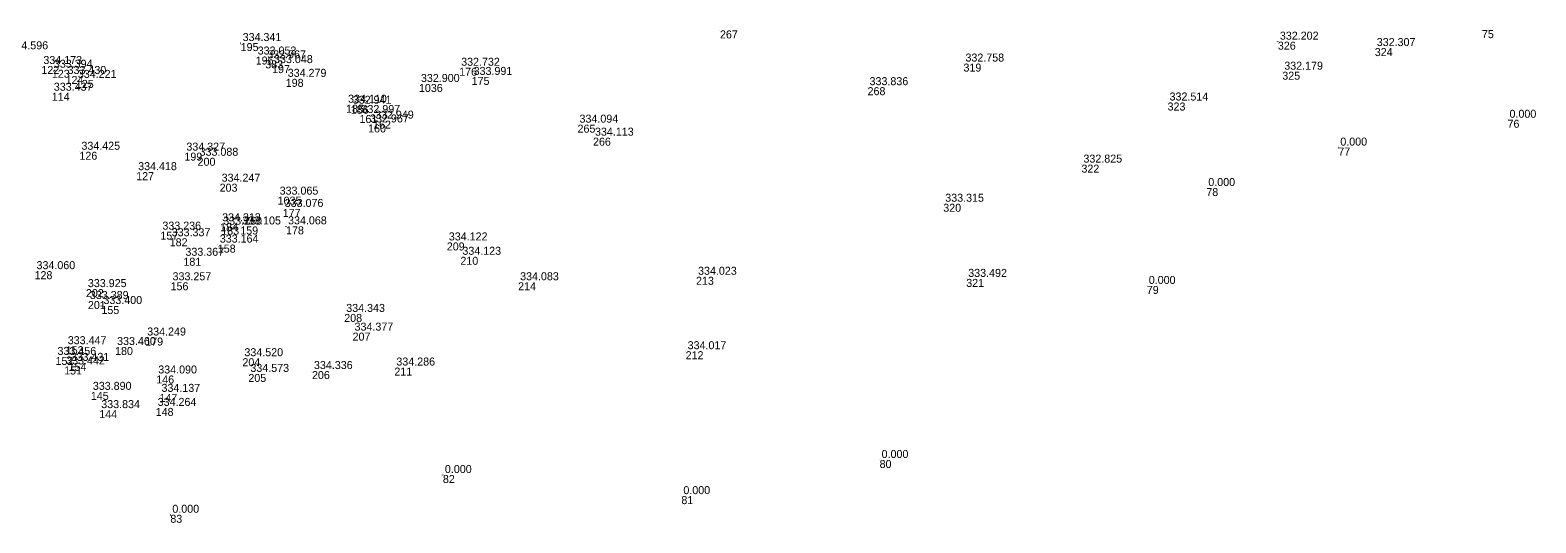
# Model space of a CAD drawing. Extents: x -829398 to -819400, y -1074439 to -1067977.
# Drawn here: x -819793.7 to -819567.9, y -1073141.5 to -1073067.6 of the extents above; entities that cross this region are included whole.
import ezdxf

# ---------------------------------------------------------------- set-up
doc = ezdxf.new("R2010")
doc.units = 0
for name, color, linetype in [('Vrstva 60', 7, 'Continuous'), ('Vrstva 61', 7, 'Continuous'), ('Čísla bodů_doměření_2012', 7, 'Continuous')]:
    doc.layers.add(name, color=color, linetype=linetype)

# ---------------------------------------------------------------- blocks, each defined once
blk = doc.blocks.new('BOD')
at = {"layer": 'Čísla bodů_doměření_2012'}
for p, q in [((-0.15, 0), (0.15, 0)), ((0, -0.15), (0, 0.15))]:
    blk.add_line(p, q, dxfattribs=at)

msp = doc.modelspace()

# ---------------------------------------------------------------- block references
at = {"layer": 'Vrstva 60', "xscale": 0.010000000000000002, "yscale": 0.010000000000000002}
for p in [(-819690.219, -1073067.638), (-819690.219, -1073067.638), (-819575.974, -1073067.599), (-819762.086, -1073069.537), (-819762.086, -1073069.537), (-819759.834, -1073071.555), (-819759.834, -1073071.555), (-819606.565, -1073069.328), (-819606.565, -1073069.328), (-819592.04, -1073070.288), (-819592.04, -1073070.288), (-819791.968, -1073072.977), (-819791.968, -1073072.977), (-819790.398, -1073073.536), (-819790.398, -1073073.536), (-819758.395, -1073072.126), (-819758.395, -1073072.126), (-819757.375, -1073072.84), (-819757.375, -1073072.84), (-819729.326, -1073073.239), (-819729.326, -1073073.239), (-819653.71, -1073072.611), (-819653.71, -1073072.611), (-819788.338, -1073074.469), (-819788.338, -1073074.469), (-819786.797, -1073075.061), (-819786.797, -1073075.061), (-819755.33, -1073074.898), (-819755.33, -1073074.898), (-819735.355, -1073075.67), (-819735.355, -1073075.67), (-819727.456, -1073074.612), (-819727.456, -1073074.612), (-819605.904, -1073073.83), (-819605.904, -1073073.83), (-819790.404, -1073076.983), (-819790.404, -1073076.983), (-819668.089, -1073076.15), (-819668.089, -1073076.15), (-819746.284, -1073078.782), (-819746.284, -1073078.782), (-819745.578, -1073078.931), (-819745.578, -1073078.931), (-819744.27, -1073080.315), (-819744.27, -1073080.315), (-819623.105, -1073078.448), (-819623.105, -1073078.448), (-819742.982, -1073081.736), (-819742.982, -1073081.736), (-819742.233, -1073081.165), (-819742.233, -1073081.165), (-819711.575, -1073081.765), (-819711.575, -1073081.765), (-819572.132, -1073081.031), (-819709.259, -1073083.719), (-819709.259, -1073083.719), (-819786.265, -1073085.829), (-819786.265, -1073085.829), (-819770.524, -1073085.96), (-819770.524, -1073085.96), (-819768.546, -1073086.729), (-819768.546, -1073086.729), (-819597.501, -1073085.207), (-819777.756, -1073088.888), (-819777.756, -1073088.888), (-819636.02, -1073087.758), (-819636.02, -1073087.758), (-819765.239, -1073090.616), (-819765.239, -1073090.616), (-819617.296, -1073091.271), (-819756.542, -1073092.555), (-819756.542, -1073092.555), (-819656.738, -1073093.623), (-819656.738, -1073093.623), (-819755.779, -1073094.401), (-819755.779, -1073094.401), (-819774.122, -1073097.805), (-819774.122, -1073097.805), (-819765.17, -1073096.552), (-819765.17, -1073096.552), (-819764.996, -1073097.063), (-819764.996, -1073097.063), (-819762.15, -1073097.029), (-819762.15, -1073097.029), (-819755.279, -1073097.008), (-819755.279, -1073097.008), (-819772.728, -1073098.796), (-819772.728, -1073098.796), (-819765.515, -1073099.745), (-819765.515, -1073099.745), (-819731.177, -1073099.42), (-819731.177, -1073099.42), (-819770.67, -1073101.72), (-819770.67, -1073101.72), (-819729.14, -1073101.574), (-819729.14, -1073101.574), (-819792.994, -1073103.728), (-819792.994, -1073103.728), (-819772.596, -1073105.395), (-819772.596, -1073105.395), (-819720.483, -1073105.39), (-819720.483, -1073105.39), (-819693.805, -1073104.569), (-819693.805, -1073104.569), (-819653.293, -1073104.888), (-819653.293, -1073104.888), (-819785.296, -1073106.417), (-819785.296, -1073106.417), (-819626.223, -1073105.944), (-819784.992, -1073108.205), (-819784.992, -1073108.205), (-819782.962, -1073108.951), (-819782.962, -1073108.951), (-819746.556, -1073110.139), (-819746.556, -1073110.139), (-819776.396, -1073113.673), (-819776.396, -1073113.673), (-819745.308, -1073112.94), (-819745.308, -1073112.94), (-819789.846, -1073116.583), (-819789.846, -1073116.583), (-819788.313, -1073114.976), (-819788.313, -1073114.976), (-819780.915, -1073115.098), (-819780.915, -1073115.098), (-819695.365, -1073115.727), (-819695.365, -1073115.727), (-819788.554, -1073118.015), (-819788.554, -1073118.015), (-819787.887, -1073117.475), (-819787.887, -1073117.475), (-819761.824, -1073116.777), (-819761.824, -1073116.777), (-819751.393, -1073118.701), (-819751.393, -1073118.701), (-819739.04, -1073118.176), (-819739.04, -1073118.176), (-819774.741, -1073119.365), (-819774.741, -1073119.365), (-819760.929, -1073119.131), (-819760.929, -1073119.131), (-819784.552, -1073121.821), (-819784.552, -1073121.821), (-819774.255, -1073122.119), (-819774.255, -1073122.119), (-819783.289, -1073124.558), (-819783.289, -1073124.558), (-819774.825, -1073124.225), (-819774.825, -1073124.225), (-819666.283, -1073132.03), (-819731.763, -1073134.283), (-819696.004, -1073137.448), (-819772.631, -1073140.241)]:
    msp.add_blockref('BOD', p, dxfattribs=at)

# ---------------------------------------------------------------- texts
at = {"layer": 'Vrstva 60'}
for s, p in [('267', (-819690.219, -1073068.838)), ('75', (-819575.974, -1073068.799)), ('195', (-819762.086, -1073070.737)), ('196', (-819759.834, -1073072.755)), ('326', (-819606.565, -1073070.528)), ('324', (-819592.04, -1073071.488)), ('122', (-819791.968, -1073074.177)), ('123', (-819790.398, -1073074.736)), ('383', (-819758.395, -1073073.326)), ('197', (-819757.375, -1073074.04)), ('176', (-819729.326, -1073074.439)), ('319', (-819653.71, -1073073.811)), ('325', (-819605.904, -1073075.03)), ('124', (-819788.338, -1073075.669)), ('125', (-819786.797, -1073076.261)), ('198', (-819755.33, -1073076.098)), ('1036', (-819735.355, -1073076.87)), ('175', (-819727.456, -1073075.812)), ('114', (-819790.404, -1073078.183)), ('268', (-819668.089, -1073077.35)), ('185', (-819746.284, -1073079.982)), ('186', (-819745.578, -1073080.131)), ('161', (-819744.27, -1073081.515)), ('323', (-819623.105, -1073079.648)), ('160', (-819742.982, -1073082.936)), ('162', (-819742.233, -1073082.365)), ('265', (-819711.575, -1073082.965)), ('76', (-819572.132, -1073082.231)), ('266', (-819709.259, -1073084.919)), ('126', (-819786.265, -1073087.029)), ('199', (-819770.524, -1073087.16)), ('200', (-819768.546, -1073087.929)), ('77', (-819597.501, -1073086.407)), ('127', (-819777.756, -1073090.088)), ('322', (-819636.02, -1073088.958)), ('203', (-819765.239, -1073091.816)), ('78', (-819617.296, -1073092.471)), ('1035', (-819756.542, -1073093.755)), ('320', (-819656.738, -1073094.823)), ('177', (-819755.779, -1073095.601)), ('157', (-819774.122, -1073099.005)), ('184', (-819765.17, -1073097.752)), ('183', (-819764.996, -1073098.263)), ('159', (-819762.15, -1073098.229)), ('178', (-819755.279, -1073098.208)), ('182', (-819772.728, -1073099.996)), ('158', (-819765.515, -1073100.945)), ('209', (-819731.177, -1073100.62)), ('181', (-819770.67, -1073102.92)), ('210', (-819729.14, -1073102.774)), ('128', (-819792.994, -1073104.928)), ('156', (-819772.596, -1073106.595)), ('214', (-819720.483, -1073106.59)), ('213', (-819693.805, -1073105.769)), ('321', (-819653.293, -1073106.088)), ('202', (-819785.296, -1073107.617)), ('79', (-819626.223, -1073107.144)), ('201', (-819784.992, -1073109.405)), ('155', (-819782.962, -1073110.151)), ('208', (-819746.556, -1073111.339)), ('179', (-819776.396, -1073114.873)), ('207', (-819745.308, -1073114.14)), ('152', (-819789.846, -1073117.783)), ('153', (-819788.313, -1073116.176)), ('180', (-819780.915, -1073116.298)), ('212', (-819695.365, -1073116.927)), ('151', (-819788.554, -1073119.215)), ('154', (-819787.887, -1073118.675)), ('204', (-819761.824, -1073117.977)), ('206', (-819751.393, -1073119.901)), ('211', (-819739.04, -1073119.376)), ('146', (-819774.741, -1073120.565)), ('205', (-819760.929, -1073120.331)), ('145', (-819784.552, -1073123.021)), ('147', (-819774.255, -1073123.319)), ('144', (-819783.289, -1073125.758)), ('148', (-819774.825, -1073125.425)), ('80', (-819666.283, -1073133.23)), ('82', (-819731.763, -1073135.483)), ('81', (-819696.004, -1073138.648)), ('83', (-819772.631, -1073141.441))]:
    msp.add_text(s, height=1.2, dxfattribs=at).set_placement(p)
at = {"layer": 'Vrstva 61'}
for s, p in [('334.596', (-819796.752, -1073070.476)), ('334.341', (-819761.786, -1073069.237)), ('332.202', (-819606.265, -1073069.028)), ('332.307', (-819591.74, -1073069.988)), ('334.173', (-819791.668, -1073072.677)), ('333.053', (-819759.534, -1073071.255)), ('332.967', (-819758.095, -1073071.826)), ('333.048', (-819757.075, -1073072.54)), ('332.758', (-819653.41, -1073072.311)), ('333.394', (-819790.098, -1073073.236)), ('333.430', (-819788.038, -1073074.169)), ('334.221', (-819786.497, -1073074.761)), ('334.279', (-819755.03, -1073074.598)), ('332.732', (-819729.026, -1073072.939)), ('333.991', (-819727.156, -1073074.312)), ('332.179', (-819605.604, -1073073.53)), ('333.437', (-819790.104, -1073076.683)), ('332.900', (-819735.055, -1073075.37)), ('333.836', (-819667.789, -1073075.85)), ('334.110', (-819745.984, -1073078.482)), ('332.941', (-819745.278, -1073078.631)), ('332.514', (-819622.805, -1073078.148)), ('332.997', (-819743.97, -1073080.015)), ('332.967', (-819742.682, -1073081.436)), ('332.949', (-819741.933, -1073080.865)), ('334.094', (-819711.275, -1073081.465)), ('0.000', (-819571.832, -1073080.731)), ('334.113', (-819708.959, -1073083.419)), ('334.425', (-819785.965, -1073085.529)), ('334.327', (-819770.224, -1073085.66)), ('0.000', (-819597.201, -1073084.907)), ('333.088', (-819768.246, -1073086.429)), ('332.825', (-819635.72, -1073087.458)), ('334.418', (-819777.456, -1073088.588)), ('334.247', (-819764.939, -1073090.316)), ('333.065', (-819756.242, -1073092.255)), ('0.000', (-819616.996, -1073090.971)), ('333.076', (-819755.479, -1073094.101)), ('333.315', (-819656.438, -1073093.323)), ('333.236', (-819773.822, -1073097.505)), ('334.313', (-819764.87, -1073096.252)), ('333.260', (-819764.696, -1073096.763)), ('333.105', (-819761.85, -1073096.729)), ('334.068', (-819754.979, -1073096.708)), ('333.337', (-819772.428, -1073098.496)), ('333.164', (-819765.215, -1073099.445)), ('334.122', (-819730.877, -1073099.12)), ('333.367', (-819770.37, -1073101.42)), ('334.123', (-819728.84, -1073101.274)), ('334.060', (-819792.694, -1073103.428)), ('334.023', (-819693.505, -1073104.269)), ('333.925', (-819784.996, -1073106.117)), ('333.257', (-819772.296, -1073105.095)), ('334.083', (-819720.183, -1073105.09)), ('333.492', (-819652.993, -1073104.588)), ('0.000', (-819625.923, -1073105.644)), ('333.389', (-819784.692, -1073107.905)), ('333.400', (-819782.662, -1073108.651)), ('334.343', (-819746.256, -1073109.839)), ('334.249', (-819776.096, -1073113.373)), ('334.377', (-819745.008, -1073112.64)), ('333.447', (-819788.013, -1073114.676)), ('333.460', (-819780.615, -1073114.798)), ('334.017', (-819695.065, -1073115.427)), ('333.456', (-819789.546, -1073116.283)), ('333.442', (-819788.254, -1073117.715)), ('333.431', (-819787.587, -1073117.175)), ('334.520', (-819761.524, -1073116.477)), ('334.286', (-819738.74, -1073117.876)), ('334.090', (-819774.441, -1073119.065)), ('334.573', (-819760.629, -1073118.831)), ('334.336', (-819751.093, -1073118.401)), ('333.890', (-819784.252, -1073121.521)), ('334.137', (-819773.955, -1073121.819)), ('333.834', (-819782.989, -1073124.258)), ('334.264', (-819774.525, -1073123.925)), ('0.000', (-819665.983, -1073131.73)), ('0.000', (-819731.463, -1073133.983)), ('0.000', (-819695.704, -1073137.148)), ('0.000', (-819772.331, -1073139.941))]:
    msp.add_text(s, height=1.2, dxfattribs=at).set_placement(p)

doc.saveas('drawing.dxf')
